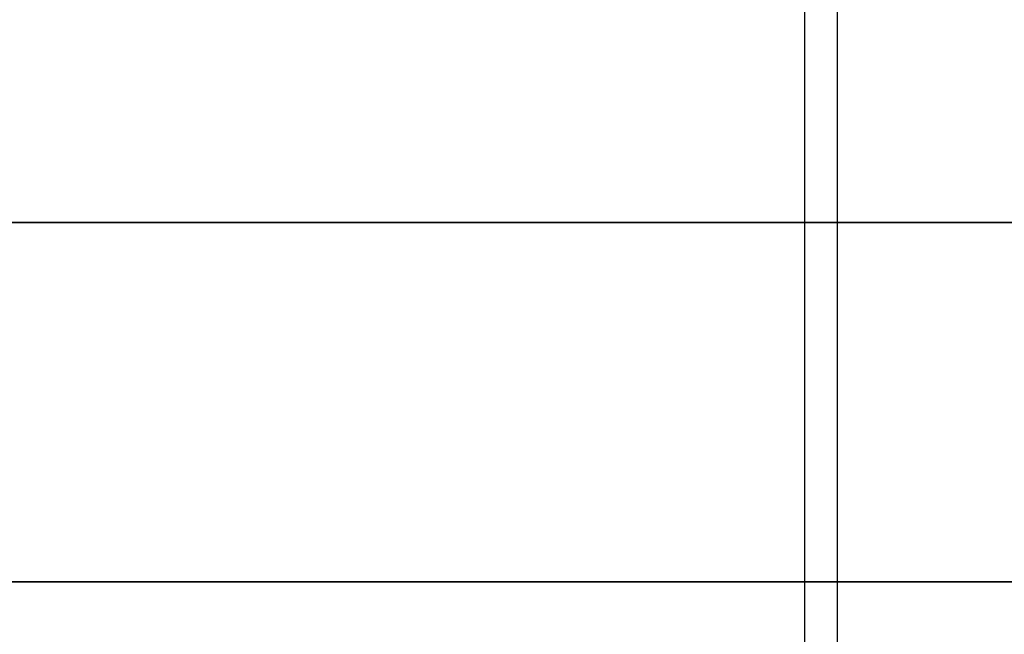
# Model space of a CAD drawing. Header units: millimetres. Extents: x 0 to 322, y -110 to 60.
# Tile 836 of 1056: x 288.048 to 289.556, y -91.881 to -90.939. Entities that reach past the tile are written whole.
import ezdxf

# ---------------------------------------------------------------- set-up
doc = ezdxf.new("R2010")
doc.units = ezdxf.units.MM
doc.layers.add('Layer 01', color=18, linetype='Continuous', true_color=0x000000)

msp = doc.modelspace()

# ---------------------------------------------------------------- linework, layer by layer
at = {"layer": 'Layer 01'}
for p, q in [((289.3, -106.2, 18.5), (289.3, -89.7, 18.5)), ((289.25, -92.7, 18.5), (289.25, -89.8, 18.5))]:
    msp.add_line(p, q, dxfattribs=at)
at = {"layer": 'Layer 01', "extrusion": (0, 1, 0)}
for centre, radius in [((-290.5, 18.5, -91.25), 11.25), ((-290.5, 18.5, -91.25), 1.25), ((-290.5, 18.5, -91.8), 11.25)]:
    msp.add_arc(centre, radius, 270, 90, dxfattribs=at)

doc.saveas('drawing.dxf')
